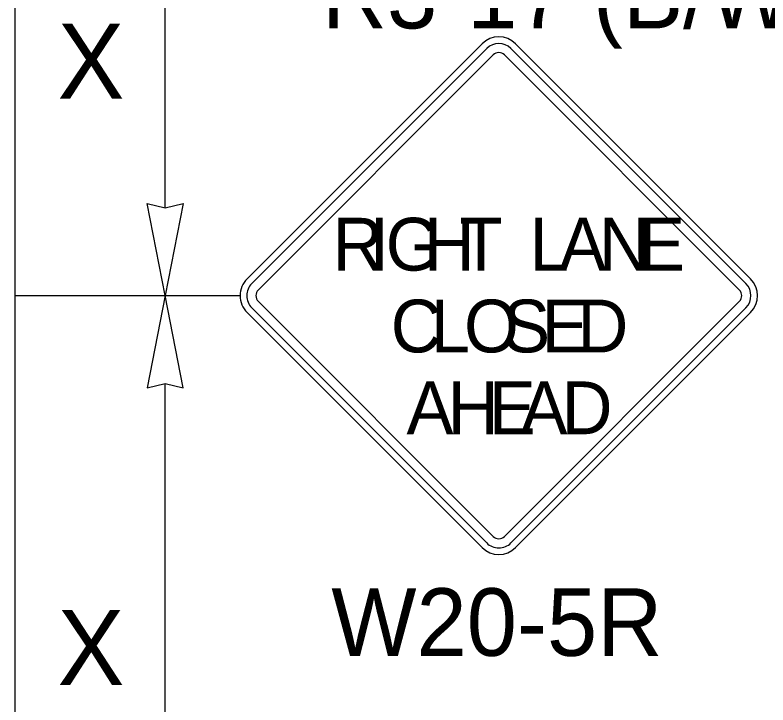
# Model space of a CAD drawing. Extents: x 99958 to 100176, y 99935 to 100011.
# Drawn here: x 100124.232 to 100125.035, y 99972.605 to 99973.341 of the extents above; entities that cross this region are included whole.
import ezdxf

# ---------------------------------------------------------------- set-up
doc = ezdxf.new("R2010")
doc.units = 0
for name, color, linetype in [('RD_ED_ShoulderPavedEdge', 7, 'Continuous'), ('TR_SN_ConstructionSigns', 7, 'Continuous'), ('TR_WZ_WorkZoneDetails', 7, 'Continuous'), ('TR_WZ_WorkZoneTextCurrent', 7, 'Continuous')]:
    doc.layers.add(name, color=color, linetype=linetype)

msp = doc.modelspace()

# ---------------------------------------------------------------- linework, layer by layer
at = {"layer": 'RD_ED_ShoulderPavedEdge'}
msp.add_lwpolyline([(100124.23194, 99971.9059), (100124.23194, 99973.67245)], dxfattribs=at)
at = {"layer": 'TR_SN_ConstructionSigns'}
for p, q in [((100124.72994, 99973.31008), (100124.47936, 99973.0595)), ((100125.01632, 99973.0595), (100124.76574, 99973.31008)), ((100124.73491, 99973.30511), (100124.48433, 99973.05453)), ((100125.01134, 99973.05453), (100124.76076, 99973.30511)), ((100124.49129, 99973.04757), (100124.74187, 99973.29815)), ((100124.7538, 99973.29815), (100125.00438, 99973.04757)), ((100124.74187, 99972.78505), (100124.49129, 99973.03563)), ((100125.00438, 99973.03563), (100124.7538, 99972.78505)), ((100124.47936, 99973.0237), (100124.72994, 99972.77312)), ((100124.48433, 99973.02867), (100124.73491, 99972.77809)), ((100124.76076, 99972.77809), (100125.01134, 99973.02867)), ((100124.76574, 99972.77312), (100125.01632, 99973.0237))]:
    msp.add_line(p, q, dxfattribs=at)
for centre, radius, start, end in [((100124.74784, 99973.29218), 0.02531, 45, 135), ((100124.74784, 99973.29218), 0.01828, 45, 135), ((100124.74784, 99973.29218), 0.00844, 45, 135), ((100124.49726, 99973.0416), 0.02531, 135, 225.00001), ((100124.49726, 99973.0416), 0.01828, 135, 225.00001), ((100124.99842, 99973.0416), 0.01828, 315.00002, 45), ((100124.99842, 99973.0416), 0.02531, 315.00001, 45.00001), ((100124.49726, 99973.0416), 0.00844, 135, 225.00001), ((100124.99842, 99973.0416), 0.00844, 315.00002, 45), ((100124.74784, 99972.79102), 0.00844, 225.00001, 315.00002), ((100124.74784, 99972.79102), 0.02531, 225.00001, 315.00001), ((100124.74784, 99972.79102), 0.01828, 225.00001, 315.00002)]:
    msp.add_arc(centre, radius, start, end, dxfattribs=at)
at = {"layer": 'TR_WZ_WorkZoneDetails'}
for p, q in [((100124.39194, 99973.13533), (100124.39194, 99973.44787)), ((100124.23194, 99973.0416), (100124.47194, 99973.0416)), ((100124.39194, 99972.38533), (100124.39194, 99972.94787))]:
    msp.add_line(p, q, dxfattribs=at)
for points in [[(100124.39194, 99973.0416), (100124.37267, 99973.13988), (100124.39194, 99973.13533), (100124.41122, 99973.13988)], [(100124.39194, 99973.0416), (100124.37267, 99972.94332), (100124.39194, 99972.94787), (100124.41122, 99972.94332)]]:
    msp.add_lwpolyline(points, close=True, dxfattribs=at)

# ---------------------------------------------------------------- texts
at = {"layer": 'TR_SN_ConstructionSigns'}
for s, p in [('R3-17 (B/W)', (100124.55905, 99973.32645)), ('W20-5R', (100124.56918, 99972.65771))]:
    msp.add_text(s, height=0.072, rotation=360, dxfattribs=at).set_placement(p)
for s, p in [('G', (100124.62712, 99973.06832)), ('R', (100124.57065, 99973.06832)), ('I', (100124.61001, 99973.06832)), ('H', (100124.66787, 99973.06832)), ('T', (100124.70584, 99973.06832)), ('L', (100124.78074, 99973.06832)), ('A', (100124.8122, 99973.06832)), ('N', (100124.85467, 99973.06832)), ('E', (100124.89634, 99973.06832)), ('C', (100124.63252, 99972.98113)), ('L', (100124.67527, 99972.98113)), ('O', (100124.71071, 99972.98113)), ('S', (100124.75234, 99972.98113)), ('E', (100124.7934, 99972.98113)), ('D', (100124.83165, 99972.98113)), ('A', (100124.6494, 99972.89394)), ('H', (100124.69327, 99972.89394)), ('E', (100124.73715, 99972.89394)), ('A', (100124.7709, 99972.89394)), ('D', (100124.81477, 99972.89394))]:
    msp.add_text(s, height=0.05625, dxfattribs=at).set_placement(p)
at = {"layer": 'TR_WZ_WorkZoneTextCurrent'}
for p in [(100124.27723, 99973.2516), (100124.27723, 99972.6266)]:
    msp.add_text('X', height=0.08, dxfattribs=at).set_placement(p)

doc.saveas('drawing.dxf')
